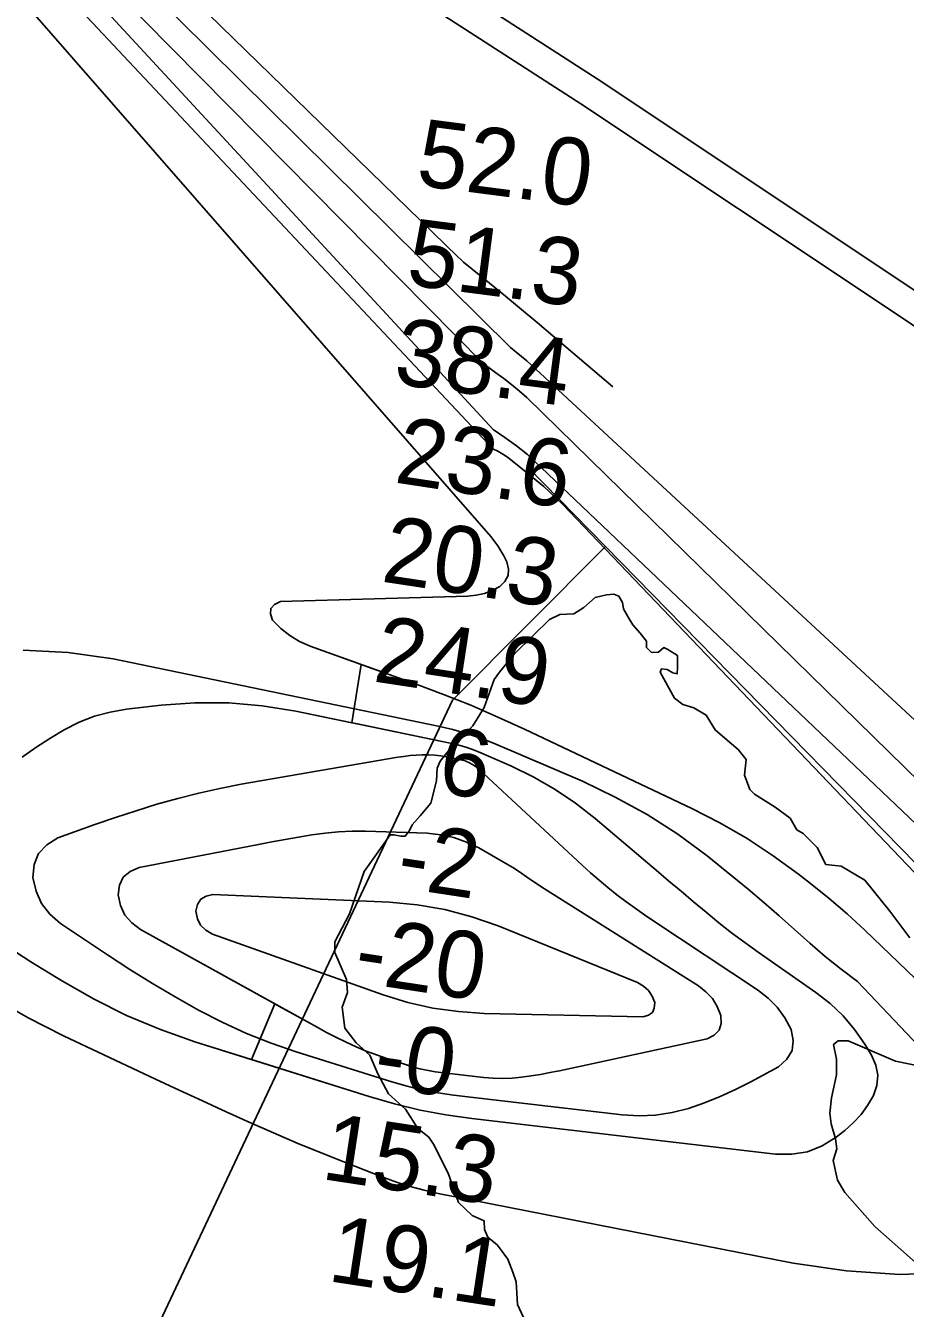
# Model space of a CAD drawing. Extents: x 3161615 to 3199515, y 867541 to 892976.
# Drawn here: x 3190668 to 3191548, y 881365 to 882648 of the extents above; entities that cross this region are included whole.
import ezdxf

# ---------------------------------------------------------------- set-up
doc = ezdxf.new("R2010")
doc.units = 0
for name, color, linetype in [('V-LEVE-TOET', 7, 'Continuous'), ('V-RIVR-EDGE', 7, 'Continuous'), ('V-RIVR-RANG', 7, 'Continuous'), ('V-ROAD-CNTR', 7, 'Continuous'), ('V-RRAP-DIKE', 7, 'Continuous'), ('V-TOPO-DPTH', 7, 'Continuous'), ('V-TOPO-MAJR', 7, 'Continuous'), ('V-TOPO-MINR', 7, 'Continuous'), ('V-TOPO-WATR', 7, 'Continuous')]:
    doc.layers.add(name, color=color, linetype=linetype)

msp = doc.modelspace()

# ---------------------------------------------------------------- linework, layer by layer
at = {"layer": 'V-LEVE-TOET'}
msp.add_lwpolyline([(3190533.1, 880780.5), (3191095.1, 881973.1), (3191248.3, 882126.8), (3191170.8, 882205.9), (3191248.3, 882126.8), (3191667.4, 881698.7)], dxfattribs=at)
at = {"layer": 'V-RIVR-EDGE'}
for points in [[(3191261.4, 882077), (3191256.6, 882079.2), (3191249.2, 882078.3), (3191237.9, 882075.7), (3191226.6, 882065.8), (3191216.6, 882059.3), (3191202.6, 882058.9), (3191192.2, 882053.7), (3191176.1, 882038.1), (3191156.9, 882019), (3191142.1, 882001.2), (3191136.9, 881993.8), (3191126.8, 881965.6), (3191115.4, 881947.4), (3191096.3, 881929.2), (3191082.7, 881912.2), (3191079.7, 881904.9), (3191079.2, 881892.3), (3191073.5, 881870.1), (3191062.6, 881857.5), (3191054.8, 881848.4), (3191052.1, 881842.8), (3191047.8, 881837.1), (3191043.4, 881837.1), (3191036.5, 881838.5), (3191032.6, 881838.5), (3191026.5, 881829.4), (3191006.8, 881801.6), (3190992, 881759.5), (3190977.5, 881731.2), (3190977.5, 881720.8), (3190989.2, 881693.8), (3190990, 881680.8), (3190984.8, 881666), (3190987.3, 881645.1), (3190998.6, 881630.3), (3191012.5, 881618.1), (3191020.3, 881599.4), (3191031.1, 881579.4), (3191048, 881564.1), (3191060.5, 881544.6), (3191071.4, 881535.8), (3191076.1, 881528.9), (3191090.9, 881500.1), (3191101.2, 881470.6), (3191114.7, 881457.5), (3191126.8, 881452.2), (3191127.2, 881443.5), (3191130.3, 881436.1), (3191140.2, 881427.9), (3191150.6, 881413.9), (3191155.4, 881400.9), (3191158.8, 881391.3), (3191160.1, 881368.7), (3191166.1, 881355.6)], [(3191552.6, 881735.5), (3191532.7, 881762), (3191507.6, 881793), (3191484.1, 881806.9), (3191468.5, 881808.7), (3191459.8, 881825.7), (3191446, 881839.6), (3191439.5, 881843.5), (3191433, 881854.9), (3191417.8, 881866.2), (3191397.4, 881878.9), (3191392.6, 881883.7), (3191387.4, 881898), (3191388.8, 881913.7), (3191381, 881923.7), (3191367.5, 881935), (3191358, 881943.3), (3191348.9, 881958.1), (3191336.7, 881965.5), (3191325.4, 881968.6), (3191317.2, 881975.1), (3191302.9, 882001.2), (3191304.2, 882004.3), (3191309.9, 882003.8), (3191315.5, 882000.3), (3191319.9, 881999.5), (3191320.3, 882005.5), (3191320.3, 882012.5), (3191320.3, 882017.7), (3191310.4, 882023.8), (3191306.5, 882025.6), (3191301.2, 882021.2), (3191294.3, 882020.8), (3191289.1, 882025.6), (3191289.1, 882032.1), (3191283, 882040), (3191275.6, 882048.3), (3191270.9, 882056.1), (3191266.1, 882064.4), (3191265.3, 882070.9), (3191261.4, 882077)], [(3191581.3, 881390.3), (3191517.6, 881446.5), (3191487.7, 881480.5), (3191480.3, 881493.1), (3191476, 881512.7), (3191479.5, 881524.4), (3191478.2, 881534.4), (3191473.9, 881549.2), (3191472.7, 881560.1), (3191474.4, 881575.3), (3191479.3, 881598.3), (3191479.3, 881613.9), (3191476.3, 881628.7), (3191481.1, 881632.2), (3191491.1, 881632.2), (3191538.4, 881612.1), (3191584, 881602.8)]]:
    msp.add_lwpolyline(points, dxfattribs=at)
at = {"layer": 'V-ROAD-CNTR'}
for points in [[(3190677.5, 882960.6), (3190745.5, 882913.4), (3191239.9, 882594.7), (3191554.8, 882384.9), (3191887.1, 882161.2)], [(3190673, 882927.2), (3190728.9, 882888.5), (3191223.4, 882569.6), (3191538.1, 882360), (3191867.7, 882138)]]:
    msp.add_lwpolyline(points, dxfattribs=at)
at = {"layer": 'V-RRAP-DIKE'}
msp.add_lwpolyline([(3190533.1, 880780.5), (3191095.1, 881973.1), (3191248.3, 882126.8), (3191170.8, 882205.9), (3191248.3, 882126.8), (3191667.4, 881698.7)], dxfattribs=at)
at = {"layer": 'V-TOPO-DPTH'}
for points in [[(3190994.5, 881950.4), (3191003.8, 882008.8), (3190952.7, 882027.1), (3190942.1, 882031.9), (3190932.2, 882037.7), (3190923.3, 882044.9), (3190915, 882053), (3190912.9, 882059.5), (3190913.2, 882064.9), (3190917, 882068.8), (3190923.1, 882071.6), (3191110.5, 882077.1), (3191118.9, 882078.1), (3191127.1, 882079.8), (3191134.9, 882082.9), (3191142.5, 882086.8), (3191147.6, 882091.9), (3191150.7, 882097.7), (3191151.1, 882104.2), (3191149.4, 882111.3), (3191146.4, 882117.4), (3191140.3, 882127.6), (3191133.3, 882136.9), (3190544.8, 882809.9)], [(3191735.1, 881524.6), (3191507.5, 881743.1), (3191490, 881759.3), (3191471.9, 881774.7), (3191453.4, 881789.7), (3191441.3, 881799.1), (3191415.9, 881817.5), (3191389.8, 881834.8), (3191362.6, 881850.3), (3191334.7, 881864.7), (3191167.2, 881944), (3191140.4, 881956.2), (3191113.4, 881967.9), (3191086.1, 881978.8), (3191058.6, 881989.1), (3191006.5, 882007.8), (3191003.8, 882008.8), (3190994.5, 881950.4), (3190998.3, 881949.7)], [(3190664.4, 881916.1), (3190678.1, 881925.7), (3190692.2, 881934.8), (3190706.6, 881943.5), (3190721.5, 881950.9), (3190736.8, 881957), (3190752.7, 881961.2), (3190769, 881964.1), (3190803.5, 881968.1), (3190837.4, 881970.3), (3190871.2, 881970.4), (3190904.8, 881967.3), (3190938.3, 881962.1), (3191092.7, 881930.2), (3191100.6, 881928.3), (3191108.4, 881926.1), (3191116, 881923.4), (3191123.5, 881920.3), (3191154.2, 881906.9), (3191176.4, 881896), (3191197.9, 881883.8), (3191218.2, 881869.9), (3191237.8, 881854.7), (3191298.8, 881803.1), (3191311.3, 881792.5), (3191323.8, 881782)], [(3190664.4, 881916.1), (3190678.1, 881925.7), (3190692.2, 881934.8), (3190706.6, 881943.5), (3190721.5, 881950.9), (3190736.8, 881957), (3190752.7, 881961.2), (3190769, 881964.1), (3190803.5, 881968.1), (3190837.4, 881970.3), (3190871.2, 881970.4), (3190904.8, 881967.3), (3190938.3, 881962.1), (3190994.5, 881950.4)], [(3190998.3, 881949.7), (3191092.7, 881930.2), (3191100.6, 881928.3), (3191108.4, 881926.1), (3191116, 881923.4), (3191123.5, 881920.3), (3191154.2, 881906.9), (3191176.4, 881896), (3191197.9, 881883.8), (3191218.2, 881869.9), (3191237.8, 881854.7), (3191298.8, 881803.1), (3191311.3, 881792.5), (3191323.8, 881782)], [(3191145.4, 881594.7), (3191154.9, 881595.1), (3191164.3, 881596), (3191173.8, 881597.3), (3191183.2, 881598.8), (3191192.6, 881600.5), (3191202, 881602.4), (3191349.9, 881634.3), (3191356.9, 881638.1), (3191361.9, 881643), (3191363.8, 881649.7), (3191363.7, 881657.6), (3191360, 881666.5), (3191355.2, 881674.5), (3191348.7, 881681.3), (3191341.2, 881687.3), (3191187.2, 881784.2), (3191182.6, 881787.2), (3191178, 881790.2), (3191173.5, 881793.3), (3191169, 881796.5), (3191164.6, 881799.7), (3191160, 881802.8), (3191155.4, 881805.7), (3191150.7, 881808.5), (3191121.4, 881825.2), (3191109.2, 881831.1), (3191096.5, 881835.7), (3191083.3, 881838.5), (3191069.8, 881839.9), (3191008.2, 881841.9), (3190994.7, 881841.9), (3190981.2, 881841.4), (3190967.7, 881840.1), (3190954.3, 881838.3), (3190941, 881836), (3190927.6, 881833.6), (3190914.3, 881831.2), (3190901, 881828.7), (3190781.5, 881805.8), (3190772.5, 881801.7), (3190765.7, 881796), (3190762.1, 881787.9), (3190760.6, 881778.2), (3190763.1, 881767.6), (3190767.4, 881758.1), (3190774.3, 881750.3), (3190782.9, 881743.6), (3190950, 881651.2), (3190959.6, 881645.9), (3190969.2, 881640.8), (3190979, 881635.8), (3190988.8, 881630.9), (3190998.7, 881626.3), (3191008.7, 881622), (3191019, 881618.2), (3191029.3, 881614.6), (3191057.3, 881605.8), (3191062.4, 881604.4), (3191067.5, 881603.2), (3191072.7, 881602.2), (3191077.9, 881601.4), (3191126.4, 881595.7), (3191135.9, 881595), (3191145.4, 881594.7)], [(3191145.4, 881594.7), (3191154.9, 881595.1), (3191164.3, 881596), (3191173.8, 881597.3), (3191183.2, 881598.8), (3191192.6, 881600.5), (3191202, 881602.4), (3191349.9, 881634.3), (3191356.9, 881638.1), (3191361.9, 881643), (3191363.8, 881649.7), (3191363.7, 881657.6), (3191360, 881666.5), (3191355.2, 881674.5), (3191348.7, 881681.3), (3191341.2, 881687.3), (3191187.2, 881784.2), (3191182.6, 881787.2), (3191178, 881790.2), (3191173.5, 881793.3), (3191169, 881796.5), (3191164.6, 881799.7), (3191160, 881802.8), (3191155.4, 881805.7), (3191150.7, 881808.5), (3191121.4, 881825.2), (3191109.2, 881831.1), (3191096.5, 881835.7), (3191083.3, 881838.5), (3191069.8, 881839.9), (3191008.2, 881841.9), (3190994.7, 881841.9), (3190981.2, 881841.4), (3190967.7, 881840.1), (3190954.3, 881838.3), (3190941, 881836), (3190927.6, 881833.6), (3190914.3, 881831.2), (3190901, 881828.7), (3190781.5, 881805.8), (3190772.5, 881801.7), (3190765.7, 881796), (3190762.1, 881787.9), (3190760.6, 881778.2), (3190763.1, 881767.6), (3190767.4, 881758.1), (3190774.3, 881750.3), (3190782.9, 881743.6), (3190917.3, 881669.3), (3190894, 881613.6)], [(3191323.8, 881782), (3191336.3, 881771.4), (3191348.9, 881760.9), (3191361.6, 881750.5), (3191374.4, 881740.4), (3191387.5, 881730.6), (3191400.8, 881721.1), (3191458.7, 881680.7), (3191472.8, 881669.5), (3191485.8, 881657.4), (3191497.2, 881643.7), (3191507.5, 881629.1), (3191514.4, 881617.9), (3191518.6, 881608), (3191520.6, 881598), (3191519.5, 881587.8), (3191516.2, 881577.5), (3191510.4, 881567.7), (3191503.9, 881558.5), (3191496.1, 881550.2), (3191487.6, 881542.6), (3191478.9, 881535.9), (3191464.9, 881527.4), (3191450.2, 881521.4), (3191434.5, 881518.9), (3191418.1, 881518.9), (3191114.6, 881554.5), (3191088.5, 881558.3), (3191062.6, 881563.1), (3191037, 881569.4), (3191011.6, 881576.6), (3190837.2, 881631.4), (3190802.8, 881643.7), (3190769.1, 881657.6), (3190736.6, 881674), (3190704.8, 881692), (3190673.2, 881711.4), (3190658, 881721.3)], [(3191323.8, 881782), (3191336.3, 881771.4), (3191348.9, 881760.9), (3191361.6, 881750.5), (3191374.4, 881740.4), (3191387.5, 881730.6), (3191400.8, 881721.1), (3191458.7, 881680.7), (3191472.8, 881669.5), (3191485.8, 881657.4), (3191497.2, 881643.7), (3191507.5, 881629.1), (3191514.4, 881617.9), (3191518.6, 881608), (3191520.6, 881598), (3191519.5, 881587.8), (3191516.2, 881577.5), (3191510.4, 881567.7), (3191503.9, 881558.5), (3191496.1, 881550.2), (3191487.6, 881542.6), (3191478.9, 881535.9), (3191464.9, 881527.4), (3191450.2, 881521.4), (3191434.5, 881518.9), (3191418.1, 881518.9), (3191114.6, 881554.5), (3191088.5, 881558.3), (3191062.6, 881563.1), (3191037, 881569.4), (3191011.6, 881576.6), (3190898.5, 881612.2)], [(3190894, 881613.6), (3190837.2, 881631.4), (3190802.8, 881643.7), (3190769.1, 881657.6), (3190736.6, 881674), (3190704.8, 881692), (3190673.2, 881711.4), (3190658, 881721.3)], [(3190898.5, 881612.2), (3190894, 881613.6), (3190917.3, 881669.3), (3190921.2, 881667.1), (3190950, 881651.2), (3190959.6, 881645.9), (3190969.2, 881640.8), (3190979, 881635.8), (3190988.8, 881630.9), (3190998.7, 881626.3), (3191008.7, 881622), (3191019, 881618.2), (3191029.3, 881614.6), (3191057.3, 881605.8), (3191062.4, 881604.4), (3191067.5, 881603.2), (3191072.7, 881602.2), (3191077.9, 881601.4), (3191126.4, 881595.7), (3191135.9, 881595), (3191145.4, 881594.7)]]:
    msp.add_lwpolyline(points, dxfattribs=at)
at = {"layer": 'V-TOPO-MAJR'}
msp.add_lwpolyline([(3194359.7, 880528), (3193915.4, 880611), (3193144.9, 880898.7), (3193129.9, 880901.7), (3192618.8, 881082.3), (3192594.4, 881092.1), (3192569.9, 881101.7), (3192545.3, 881111), (3192520.6, 881120.2), (3191907.2, 881557.1), (3191894, 881566.8), (3191169.5, 882275.9), (3191162, 882282.3), (3191154.4, 882288.6), (3191146.5, 882294.7), (3191138.6, 882300.6), (3191130.6, 882306.4), (3191126.5, 882309.2), (3190530.6, 882912)], dxfattribs=at)
at = {"layer": 'V-TOPO-MINR'}
for points in [[(3191255.6, 882286.5), (3191195.6, 882337.4), (3191179.9, 882350.7), (3191164.1, 882363.9), (3191148.2, 882377), (3191132.2, 882390.1), (3191106.1, 882411.2), (3191103.3, 882413.7), (3191100.6, 882416.4), (3190550.9, 882951.3), (3190538.2, 882960.4), (3190090.4, 883458.2), (3190081.8, 883465.2), (3190073.1, 883472.1), (3190064.4, 883478.9), (3189524.6, 884107.4)], [(3194259.7, 880529.6), (3194187.5, 880542.7), (3193951.5, 880585.1), (3193922.2, 880590.3), (3193157.8, 880879.3), (3193134.5, 880884), (3193111.2, 880888.9), (3192595.2, 881068.8), (3192580.9, 881074.5), (3192566.6, 881080.1), (3192552.2, 881085.3), (3192537.7, 881090.5), (3191934.9, 881491.6), (3191934.2, 881492.2), (3191170.2, 882218.9), (3191159, 882227.5), (3191147.5, 882235.9), (3191135.7, 882243.8), (3190067.5, 883398.3), (3190063.3, 883401.3), (3190059, 883404.2), (3190054.7, 883407), (3190050.3, 883409.7), (3189479.1, 884022.6)], [(3193338, 880894.8), (3193177.8, 880908.5), (3193169.8, 880909.3), (3193161.8, 880910.3), (3193153.8, 880911.5), (3193145.9, 880913), (3192609.8, 881112.9), (3192591.9, 881120.2), (3192573.9, 881127.4), (3192555.9, 881134.5), (3192117.1, 881452.2), (3192070.3, 881488.7), (3192024.5, 881526.2), (3191979.2, 881564.5), (3191923.9, 881612.4), (3191907.3, 881627.8), (3191891.5, 881644), (3191169.5, 882312.4), (3191164.1, 882316.9), (3191158.7, 882321.3), (3191153.1, 882325.7), (3190549.7, 882922.3)], [(3191830.2, 881515.2), (3191205.2, 882169), (3191186.4, 882186.7), (3191154.8, 882212.5), (3191150.2, 882216), (3191145.5, 882219.2), (3191140.5, 882222), (3191135.4, 882224.6), (3190542.3, 882855.6)], [(3191735.1, 881524.6), (3191507.5, 881743.1), (3191490, 881759.3), (3191471.9, 881774.7), (3191453.4, 881789.7), (3191441.3, 881799.1), (3191415.9, 881817.5), (3191389.8, 881834.8), (3191362.6, 881850.3), (3191334.7, 881864.7), (3191167.2, 881944), (3191140.4, 881956.2), (3191113.4, 881967.9), (3191086.1, 881978.8), (3191058.6, 881989.1), (3190952.7, 882027.1), (3190942.1, 882031.9), (3190932.2, 882037.7), (3190923.3, 882044.9), (3190915, 882053), (3190912.9, 882059.5), (3190913.2, 882064.9), (3190917, 882068.8), (3190923.1, 882071.6), (3191110.5, 882077.1), (3191118.9, 882078.1), (3191127.1, 882079.8), (3191134.9, 882082.9), (3191142.5, 882086.8), (3191147.6, 882091.9), (3191150.7, 882097.7), (3191151.1, 882104.2), (3191149.4, 882111.3), (3191146.4, 882117.4), (3191140.3, 882127.6), (3191133.3, 882136.9), (3190544.8, 882809.9)], [(3191733.9, 881445.5), (3191500.4, 881691.5), (3191484.1, 881703.9), (3191468.1, 881716.7), (3191452.5, 881730), (3191437.2, 881743.6), (3191422, 881757.2), (3191406.5, 881770.7), (3191390.9, 881783.9), (3191375, 881796.9), (3191349.8, 881817.2), (3191320.4, 881838.9), (3191290, 881858.8), (3191258, 881876.2), (3191225.1, 881892), (3191138.4, 881929), (3191124.3, 881934.6), (3191109.9, 881939.5), (3191095.4, 881943.6), (3191080.6, 881947.1), (3190755.7, 882014.3), (3190710.6, 882020.6), (3190665.5, 882023.2)], [(3191241.8, 881792.9), (3191233.2, 881800.5), (3191224.7, 881808.1), (3191121.3, 881904.2), (3191119.1, 881906), (3191116.9, 881907.7), (3191114.5, 881909.1), (3191112, 881910.4), (3191107.7, 881912.3), (3191105.8, 881912.9), (3191104.8, 881913.2), (3191089.5, 881916.3), (3191083.4, 881917.4), (3191077.3, 881918.1), (3191071.1, 881918.4), (3191064.9, 881918.4), (3191058.7, 881918.1), (3191052.6, 881917.6), (3191046.4, 881916.8), (3191040.3, 881915.9), (3190883.7, 881888.9), (3190862.4, 881884.8), (3190841.2, 881880.2), (3190820.2, 881874.8), (3190799.3, 881869), (3190778.6, 881862.5), (3190757.9, 881855.8), (3190737.4, 881848.8), (3190716.9, 881841.5), (3190700.1, 881835.4), (3190689.1, 881828.4), (3190680.8, 881819.8), (3190676.7, 881808.6), (3190675.2, 881795.7), (3190678.5, 881782), (3190683.9, 881769.6), (3190692.3, 881759.1), (3190702.8, 881749.7), (3190749.8, 881718.4), (3190772.2, 881703.8), (3190794.8, 881689.7), (3190817.8, 881676.2), (3190841, 881663), (3190864.7, 881650.9), (3190888.9, 881639.7), (3190913.6, 881630), (3190938.7, 881621.3), (3191034.4, 881591.2), (3191049.7, 881586.9), (3191065, 881583.1), (3191080.6, 881580.3), (3191096.2, 881578), (3191264.9, 881558.2), (3191281.7, 881557.3), (3191298.3, 881557.9), (3191314.8, 881560.6), (3191331.1, 881564.7), (3191347.1, 881570.4), (3191362.9, 881576.6), (3191378.3, 881583.7), (3191393.5, 881591.3), (3191421.4, 881606.3), (3191429.7, 881613.9), (3191435.1, 881622.5), (3191436, 881632.6), (3191434, 881643.7), (3191427.6, 881655.3), (3191420, 881665.9), (3191410.8, 881675), (3191400.4, 881683.3), (3191296.6, 881751.9), (3191287.2, 881758.3), (3191277.8, 881764.9), (3191268.6, 881771.6), (3191259.5, 881778.5), (3191250.6, 881785.7), (3191241.8, 881792.9)], [(3191145.4, 881594.7), (3191154.9, 881595.1), (3191164.3, 881596), (3191173.8, 881597.3), (3191183.2, 881598.8), (3191192.6, 881600.5), (3191202, 881602.4), (3191349.9, 881634.3), (3191356.9, 881638.1), (3191361.9, 881643), (3191363.8, 881649.7), (3191363.7, 881657.6), (3191360, 881666.5), (3191355.2, 881674.5), (3191348.7, 881681.3), (3191341.2, 881687.3), (3191187.2, 881784.2), (3191182.6, 881787.2), (3191178, 881790.2), (3191173.5, 881793.3), (3191169, 881796.5), (3191164.6, 881799.7), (3191160, 881802.8), (3191155.4, 881805.7), (3191150.7, 881808.5), (3191121.4, 881825.2), (3191109.2, 881831.1), (3191096.5, 881835.7), (3191083.3, 881838.5), (3191069.8, 881839.9), (3191008.2, 881841.9), (3190994.7, 881841.9), (3190981.2, 881841.4), (3190967.7, 881840.1), (3190954.3, 881838.3), (3190941, 881836), (3190927.6, 881833.6), (3190914.3, 881831.2), (3190901, 881828.7), (3190781.5, 881805.8), (3190772.5, 881801.7), (3190765.7, 881796), (3190762.1, 881787.9), (3190760.6, 881778.2), (3190763.1, 881767.6), (3190767.4, 881758.1), (3190774.3, 881750.3), (3190782.9, 881743.6), (3190950, 881651.2), (3190959.6, 881645.9), (3190969.2, 881640.8), (3190979, 881635.8), (3190988.8, 881630.9), (3190998.7, 881626.3), (3191008.7, 881622), (3191019, 881618.2), (3191029.3, 881614.6), (3191057.3, 881605.8), (3191062.4, 881604.4), (3191067.5, 881603.2), (3191072.7, 881602.2), (3191077.9, 881601.4), (3191126.4, 881595.7), (3191135.9, 881595), (3191145.4, 881594.7)], [(3191075.5, 881664.9), (3191101, 881661.5), (3191126.7, 881659.7), (3191285.9, 881656.4), (3191291.2, 881658), (3191295.1, 881660.7), (3191296.9, 881665.1), (3191297.4, 881670.5), (3191294.8, 881677), (3191291.3, 881682.6), (3191286.3, 881687), (3191280.3, 881690.5), (3191140.8, 881747.2), (3191114.3, 881756.3), (3191087.4, 881763.7), (3191059.9, 881768.2), (3191032, 881770.9), (3190855.3, 881778.7), (3190848.6, 881777.1), (3190843.2, 881774.1), (3190840.1, 881768.8), (3190838.3, 881762.1), (3190839.9, 881754.5), (3190843, 881747.9), (3190848.3, 881742.9), (3190855, 881739), (3191025.8, 881678.2), (3191050.5, 881670.8), (3191075.5, 881664.9)], [(3190635.8, 881674.9), (3190670.4, 881655.4), (3190705.9, 881637.3), (3190798, 881594), (3190821.5, 881583), (3190845.1, 881572.2), (3190868.7, 881561.4), (3190892.3, 881550.7), (3190916, 881540.3), (3190939.8, 881530.1), (3190963.8, 881520.2), (3190987.9, 881510.6), (3191025.5, 881495.8), (3191039.1, 881490.9), (3191052.8, 881486.5)], [(3191052.8, 881486.5), (3191066.8, 881482.8), (3191080.9, 881479.6), (3191436, 881409.9), (3191489.3, 881402.4), (3191542.6, 881398.7), (3191596, 881400.6)]]:
    msp.add_lwpolyline(points, dxfattribs=at)
at = {"layer": 'V-TOPO-WATR'}
for points in [[(3191323.8, 881782), (3191311.3, 881792.5), (3191298.8, 881803.1), (3191237.8, 881854.7), (3191218.2, 881869.9), (3191197.9, 881883.8), (3191176.4, 881896), (3191154.2, 881906.9), (3191123.5, 881920.3), (3191116, 881923.4), (3191108.4, 881926.1), (3191100.6, 881928.3), (3191092.7, 881930.2), (3190938.3, 881962.1), (3190904.8, 881967.3), (3190871.2, 881970.4), (3190837.4, 881970.3), (3190803.5, 881968.1), (3190769, 881964.1), (3190752.7, 881961.2), (3190736.8, 881957), (3190721.5, 881950.9), (3190706.6, 881943.5), (3190692.2, 881934.8), (3190678.1, 881925.7), (3190664.4, 881916.1)], [(3190658, 881721.3), (3190673.2, 881711.4), (3190704.8, 881692), (3190736.6, 881674), (3190769.1, 881657.6), (3190802.8, 881643.7), (3190837.2, 881631.4), (3191011.6, 881576.6), (3191037, 881569.4), (3191062.6, 881563.1), (3191088.5, 881558.3), (3191114.6, 881554.5), (3191418.1, 881518.9), (3191434.5, 881518.9), (3191450.2, 881521.4), (3191464.9, 881527.4), (3191478.9, 881535.9), (3191487.6, 881542.6), (3191496.1, 881550.2), (3191503.9, 881558.5), (3191510.4, 881567.7), (3191516.2, 881577.5), (3191519.5, 881587.8), (3191520.6, 881598), (3191518.6, 881608), (3191514.4, 881617.9), (3191507.5, 881629.1), (3191497.2, 881643.7), (3191485.8, 881657.4), (3191472.8, 881669.5), (3191458.7, 881680.7), (3191400.8, 881721.1), (3191387.5, 881730.6), (3191374.4, 881740.4), (3191361.6, 881750.5), (3191348.9, 881760.9), (3191336.3, 881771.4), (3191323.8, 881782)]]:
    msp.add_lwpolyline(points, dxfattribs=at)

# ---------------------------------------------------------------- texts
at = {"layer": 'V-RIVR-RANG'}
for s, rotation, p in [('52.0', 352.6083, (3191057.4, 882488.4)), ('51.3', 352.6083, (3191047.6, 882388.8)), ('38.4', 352.6083, (3191035, 882289.6)), ('23.6', 351.3472, (3191035.8, 882191)), ('20.3', 351.3472, (3191022.7, 882091.9)), ('24.9', 351.3472, (3191014.5, 881992)), ('6', 351.3472, (3191078.8, 881881.1)), ('-2', 351.3472, (3191037.5, 881786.3)), ('-20', 351.3472, (3190994.9, 881691.6)), ('-0', 351.3472, (3191014.1, 881587.6)), ('15.3', 351.3472, (3190962.7, 881494.3)), ('19.1', 351.3472, (3190969.1, 881392.2))]:
    msp.add_text(s, height=67, rotation=rotation, dxfattribs=at).set_placement(p)

doc.saveas('drawing.dxf')
